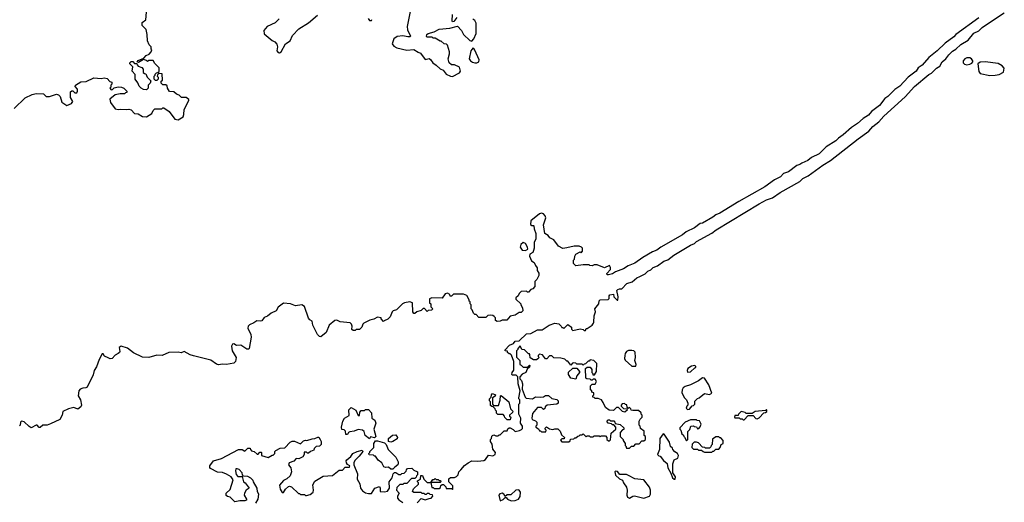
# Model space of a CAD drawing. Extents: x 1861455 to 2058065, y 200073 to 437907.
# Tile 324 of 574: x 1971941 to 1981665, y 312044 to 316812. Entities that reach past the tile are written whole.
import ezdxf

# ---------------------------------------------------------------- set-up
doc = ezdxf.new("R2010")
doc.units = 0

msp = doc.modelspace()

# ---------------------------------------------------------------- linework, layer by layer
at = {"layer": '0CON05XD'}
for points in [[(1981415, 316830.5), (1981185.6, 316665), (1981165, 316642.1), (1981080.8, 316579.2), (1981002.9, 316505), (1980919.7, 316440.3), (1980855, 316361.9), (1980814.2, 316335), (1980795.7, 316305), (1980716.2, 316245), (1980632.5, 316155), (1980585, 316122), (1980515, 316052.5), (1980483.8, 316035), (1980432, 315965), (1980355, 315903.8), (1980325, 315868), (1980272.4, 315837.6), (1980213.8, 315785), (1980155, 315748), (1980075, 315674), (1980027.6, 315642.4), (1980000, 315615), (1979904.4, 315555.6), (1979835, 315485.8), (1979760.7, 315449.3), (1979725, 315422.5), (1979665, 315396), (1979645, 315380), (1979615, 315370), (1979535, 315309.2), (1979485, 315294.2), (1979455, 315260.6), (1979395, 315228.6), (1979299.9, 315160.1), (1979043.6, 315016.4), (1978855, 314901.1), (1978815, 314884.4), (1978788.1, 314861.9), (1978683.3, 314803.3), (1978662.6, 314797.4), (1978605.3, 314754.7), (1978523.8, 314716.2), (1978487.5, 314685), (1978273.8, 314565), (1978232, 314535), (1978191.7, 314518.3), (1978095, 314462.5), (1978015, 314407.5), (1977950.3, 314379.7), (1977905, 314350), (1977825, 314322.5), (1977795, 314300), (1977755, 314290), (1977741.7, 314291.7), (1977740, 314305), (1977777, 314343), (1977777.5, 314365), (1977765, 314382.5), (1977715, 314360), (1977645, 314390), (1977615, 314390), (1977595, 314380), (1977573, 314383), (1977565, 314390), (1977505, 314390), (1977435, 314380), (1977410, 314405), (1977410, 314435), (1977420, 314445), (1977423, 314477), (1977432.5, 314495), (1977475, 314520), (1977485, 314510), (1977500, 314525), (1977500, 314555), (1977490, 314565), (1977466.1, 314576.1), (1977415.9, 314575.9), (1977345, 314556.7), (1977305, 314552.5), (1977262.5, 314575), (1977215, 314636.7), (1977177, 314657), (1977159.3, 314679.3), (1977128.3, 314698.3), (1977113.8, 314785), (1977135.7, 314855), (1977130, 314875), (1977115, 314894.2), (1977095, 314900.5), (1977075, 314895.5), (1976990, 314825), (1976985, 314790), (1976998.3, 314778.3), (1977015, 314780), (1977020, 314775), (1977022.5, 314745), (1977039.3, 314699.3), (1977040, 314675), (1977037, 314643), (1977022.5, 314615), (1977022.5, 314555), (1977017, 314533), (1977008.3, 314511.7), (1976980, 314495), (1976977.5, 314475), (1976995, 314430), (1977023, 314413), (1977033.9, 314383.9), (1977051.7, 314361.7), (1977052.5, 314335), (1977067, 314307), (1977067.5, 314285), (1977050, 314245), (1977030, 314225), (1977030, 314175), (1977008.3, 314151.7), (1976990, 314145), (1976965, 314120), (1976955, 314120), (1976945, 314130), (1976895, 314126.7), (1976875, 314106.7), (1976864.5, 314085.5), (1976840, 314065), (1976841.2, 314051.2), (1976890, 314005), (1976890, 313995), (1976907.5, 313965), (1976910, 313935), (1976895, 313920), (1976875, 313920), (1976835, 313892.5), (1976785, 313882.5), (1976752.5, 313845), (1976705, 313842.5), (1976685, 313832.5), (1976655, 313830), (1976641.7, 313841.7), (1976640, 313865), (1976628.3, 313878.3), (1976615, 313890), (1976595, 313892.5), (1976565, 313890), (1976545, 313870), (1976475, 313870), (1976448.3, 313898.3), (1976435, 313900), (1976421.7, 313911.7), (1976410, 313945), (1976400, 313955), (1976400, 313995), (1976390, 314005), (1976390, 314025), (1976381.7, 314031.7), (1976380, 314045), (1976356.4, 314086.4), (1976325, 314100), (1976225, 314100), (1976210, 314085), (1976205, 314080), (1976191.7, 314081.7), (1976188.3, 314098.3), (1976165, 314110), (1976142.5, 314105), (1976115, 314060), (1976010, 314065), (1975990, 314055), (1975990, 314015), (1976000, 314005), (1976000, 313975), (1976020, 313955), (1976008.3, 313941.7), (1975975, 313940), (1975965, 313930), (1975938.3, 313958.3), (1975925, 313960), (1975905, 313940), (1975863, 313927), (1975845, 313910), (1975835, 313910), (1975822.5, 313925), (1975820, 314015), (1975795, 314023.8), (1975741.2, 314015), (1975722.9, 314005), (1975663, 313947), (1975630, 313935), (1975620, 313925), (1975600, 313875), (1975577, 313853), (1975541.7, 313838.3), (1975535, 313830), (1975510, 313855), (1975510, 313865), (1975475, 313872.5), (1975438, 313852), (1975397.5, 313845), (1975340, 313815), (1975330, 313805), (1975320, 313775), (1975298.3, 313751.7), (1975265, 313750), (1975255, 313740), (1975235, 313740), (1975221.7, 313751.7), (1975223.8, 313785), (1975217.5, 313805), (1975205, 313818.2), (1975105, 313826.9), (1975072.3, 313842.3), (1975055, 313841.5), (1974999.1, 313795), (1974967.6, 313722.4), (1974915, 313678.6), (1974900.7, 313680.7), (1974881.4, 313701.4), (1974835.5, 313795.5), (1974828.1, 313835), (1974805, 313847.5), (1974793.4, 313863.4), (1974755, 313977.5), (1974727.5, 313995), (1974665, 313984.5), (1974615, 314004), (1974545, 314012.5), (1974495, 313971.2), (1974473.3, 313935), (1974425, 313913.3), (1974388.6, 313881.4), (1974355, 313868.6), (1974332.1, 313837.9), (1974315, 313832.5), (1974284, 313836), (1974255, 313815.6), (1974211.2, 313798.8), (1974198.8, 313785), (1974194, 313765), (1974223, 313703), (1974228, 313675), (1974208.8, 313565), (1974202, 313558), (1974185, 313557.5), (1974125.8, 313595.8), (1974083.6, 313593.6), (1974055, 313610.5), (1974041.9, 313605), (1974032.7, 313585), (1974040.9, 313540.9), (1974078.8, 313475), (1974073.3, 313435), (1974055, 313417.5), (1973985, 313406), (1973945, 313410), (1973905, 313403.3), (1973885, 313408.8), (1973827.3, 313447.3), (1973658, 313492), (1973625, 313502), (1973565, 313533.3), (1973535, 313520), (1973505, 313528.8), (1973415, 313522.5), (1973346.8, 313493.2), (1973295, 313498), (1973215, 313474.2), (1973155, 313477.5), (1973065, 313520), (1973005, 313566.2), (1972945, 313586.2), (1972924, 313575), (1972930, 313535), (1972925.5, 313524.5), (1972915, 313512.9), (1972885, 313499.2), (1972854.4, 313465.6), (1972835, 313462.9), (1972815, 313470), (1972779.4, 313489.4), (1972765, 313510), (1972755, 313510), (1972725, 313453.3), (1972698.5, 313381.5), (1972676.5, 313345), (1972665.4, 313304.6), (1972607.3, 313182.7), (1972595, 313173.8), (1972565, 313172), (1972538.8, 313161.2), (1972526, 313145), (1972517.5, 313095), (1972543.1, 313055), (1972550.5, 313005), (1972545, 312988), (1972515, 312964.2), (1972475, 312979.7), (1972422.9, 312967.1), (1972367.3, 312942.7), (1972361.8, 312905), (1972336.9, 312863.1), (1972245, 312818.5), (1972213.2, 312806.8), (1972168.8, 312805), (1972145, 312782.2), (1972135, 312782.5), (1972115, 312804.6), (1972105, 312805.4), (1972055, 312780), (1972033.2, 312793.2), (1971985, 312840), (1971960, 312845), (1971948.1, 312835), (1971945.6, 312805), (1971939.3, 312800.7)], [(1973280, 316275), (1973291.7, 316288.3), (1973305, 316290), (1973318.3, 316301.7), (1973320, 316335), (1973275, 316380), (1973258.3, 316408.3), (1973215, 316410), (1973205, 316400), (1973195, 316410), (1973165, 316420), (1973115, 316390), (1973100, 316395), (1973111.7, 316408.3), (1973168.3, 316431.7), (1973191.7, 316458.3), (1973218.3, 316471.7), (1973240, 316495), (1973247.5, 316515), (1973240, 316525), (1973240, 316545), (1973220, 316565), (1973203, 316603), (1973200, 316665), (1973190, 316715), (1973150, 316755), (1973150, 316785), (1973188.3, 316811.7), (1973193, 316887)], [(1974505, 316820), (1974465, 316782.5), (1974383.6, 316746.4), (1974352.5, 316705), (1974355, 316673.3), (1974435, 316606.2), (1974462.3, 316592.3), (1974480.5, 316570.5), (1974486.2, 316545), (1974480, 316505), (1974495, 316486.7), (1974506.1, 316483.9), (1974525, 316493.3), (1974567, 316573), (1974613.3, 316605), (1974633.8, 316656.2), (1974698.3, 316721.7), (1974795, 316782), (1974882.6, 316857.4)], [(1975382.9, 316822.9), (1975395, 316804.2), (1975415, 316803.3), (1975420, 316815)], [(1975796.1, 316893.9), (1975766.4, 316746.4), (1975771.2, 316711.2), (1975801.7, 316648.3), (1975795, 316642.5), (1975775, 316642.5), (1975725, 316652.5), (1975670, 316645), (1975637, 316623), (1975620, 316575), (1975635, 316550), (1975665, 316534.2), (1975765, 316510.8), (1975835, 316517.5), (1975877, 316493), (1975900, 316480), (1975945, 316419.2), (1975985, 316427.5), (1975999.3, 316419.3), (1976020, 316385), (1976055, 316364), (1976095, 316326.7), (1976123, 316313), (1976152.5, 316275), (1976195, 316254), (1976215, 316252), (1976284.2, 316285.8), (1976296, 316305), (1976283.3, 316343.3), (1976235, 316367.5), (1976205, 316367.5), (1976182.5, 316385), (1976172.5, 316425), (1976186.4, 316473.6), (1976186.7, 316495), (1976165, 316560), (1976155, 316570), (1976133, 316573), (1976105, 316600), (1976095, 316600), (1976045, 316630), (1976025, 316630), (1976015, 316640), (1975965, 316640), (1975960, 316645), (1975962.5, 316665), (1975975, 316676.2), (1976035, 316693.8), (1976085, 316717.1), (1976190.7, 316729.3), (1976265, 316746.7), (1976304.1, 316704.1), (1976325, 316666.7), (1976387.7, 316607.7), (1976405, 316600), (1976425, 316623.8), (1976448.1, 316675), (1976448.8, 316778.8), (1976435.9, 316805.9), (1976416, 316816)], [(1976257.7, 316832.3), (1976227.5, 316795), (1976215, 316790), (1976210.7, 316800.7), (1976214.1, 316864.1)], [(1978818.8, 314735), (1979245, 314993.1), (1979315, 315033.3), (1979376.4, 315053.6), (1979450, 315105), (1979645, 315212.9), (1979675, 315241.9), (1979729.6, 315270.4), (1979871.4, 315375), (1979948.5, 315421.5), (1980222.5, 315635), (1980327.5, 315712.5), (1980365, 315755.6), (1980426.8, 315803.2), (1980475, 315858.1), (1980685, 316049.2), (1980778.9, 316151.1), (1980919.4, 316270.6), (1980947.3, 316282.7), (1980995, 316334), (1981027, 316353), (1981051.2, 316395), (1981086.2, 316425), (1981116.2, 316465), (1981155, 316502), (1981185, 316520), (1981235, 316568), (1981309.1, 316610.9), (1981365, 316678.8), (1981415, 316702), (1981445, 316733.8), (1981538.3, 316798.3), (1981665, 316881.2)], [(1976455, 316384.4), (1976476.2, 316395), (1976479.2, 316415), (1976435, 316512.5), (1976425, 316527.5), (1976415, 316530), (1976397.5, 316505), (1976380, 316425), (1976393.3, 316405), (1976413.6, 316393.6), (1976435, 316384.4), (1976455, 316384.4)], [(1981295, 316367.5), (1981325, 316372.5), (1981345, 316382.5), (1981353.3, 316395), (1981353.3, 316405), (1981340, 316425), (1981325.6, 316435.6), (1981295, 316434), (1981276.7, 316425), (1981260, 316405), (1981257.5, 316385), (1981273, 316373), (1981295, 316367.5)], [(1973195, 316120), (1973163, 316123), (1973140, 316135), (1973120, 316155), (1973108.8, 316188.8), (1973082.5, 316225), (1973081.7, 316271.7), (1973052.5, 316305), (1973060, 316345), (1973030, 316375), (1973030, 316385), (1973041.7, 316398.3), (1973058.3, 316398.3), (1973075, 316380), (1973098.3, 316378.3), (1973100, 316365), (1973111.7, 316351.7), (1973148.3, 316338.3), (1973160, 316325), (1973161.7, 316291.7), (1973175, 316280), (1973188.3, 316278.3), (1973200, 316245), (1973237, 316207), (1973230, 316185), (1973210, 316165), (1973210, 316135), (1973195, 316120)], [(1981522.3, 316262.3), (1981575, 316264), (1981615, 316272), (1981656.7, 316295), (1981663, 316333), (1981645, 316357.5), (1981605, 316378.8), (1981475, 316397.5), (1981427.7, 316392.3), (1981403.9, 316376.1), (1981415, 316300), (1981425, 316280), (1981522.3, 316262.3)], [(1971887.5, 315935), (1971995, 316038.8), (1972065, 316073.8), (1972105, 316084), (1972175, 316080), (1972203.9, 316053.9), (1972215, 316052.5), (1972235, 316052.5), (1972305, 316077.5), (1972325, 316070), (1972340, 316055), (1972357, 315997), (1972406.4, 315963.6), (1972452.5, 315985), (1972466.7, 316005), (1972442.5, 316045), (1972441.7, 316098.3), (1972455, 316110), (1972465, 316110), (1972485, 316090), (1972505, 316090), (1972512.5, 316105), (1972512.5, 316125), (1972488.3, 316151.7), (1972493.6, 316166.4), (1972545, 316197.5), (1972597, 316203), (1972673.6, 316236.4), (1972745, 316232.5), (1972775, 316237.5), (1972805, 316230), (1972831.7, 316201.7), (1972850, 316195), (1972850, 316175), (1972840, 316165), (1972840, 316145), (1972832.5, 316135), (1972845, 316120), (1972858.3, 316121.7), (1972875, 316140), (1972915, 316150), (1972946.4, 316146.4), (1972970, 316135), (1973000, 316105), (1972998.3, 316091.7), (1972985, 316090), (1972975, 316080), (1972935, 316080), (1972885, 316070), (1972831.7, 316028.3), (1972837.5, 315995), (1972885, 315932.5), (1972915, 315923.3), (1972935, 315927.5), (1972995, 315923.3), (1973019.3, 315929.3), (1973040.5, 315920.5), (1973075, 315886.2), (1973111.7, 315881.7), (1973155, 315854.3), (1973195, 315853.8), (1973247.5, 315885), (1973260, 315915), (1973275, 315930), (1973345, 315930), (1973355, 315940), (1973365, 315940), (1973415.9, 315905.9), (1973475, 315828.8), (1973505, 315821.2), (1973556.1, 315853.9), (1973563.3, 315875), (1973564.2, 315925.8), (1973612.5, 316015), (1973612.5, 316025), (1973585, 316042.5), (1973540, 316045), (1973515, 316067.5), (1973490, 316075), (1973465, 316100), (1973421.7, 316101.7), (1973400, 316135), (1973398.3, 316158.3), (1973385, 316170), (1973355, 316170), (1973340, 316185), (1973340, 316205), (1973350, 316215), (1973348.3, 316278.3), (1973315, 316280), (1973301.7, 316268.3), (1973300, 316255), (1973310, 316245), (1973310, 316225), (1973295, 316210), (1973281.7, 316211.7), (1973270, 316225), (1973270, 316255), (1973280, 316265), (1973280, 316275)], [(1975865, 312040), (1975905, 312080), (1975945, 312067.5), (1975985, 312082.5), (1976005, 312083.3), (1976020, 312105), (1976018.3, 312118.3), (1975995, 312120), (1975985, 312130), (1975965, 312130), (1975955, 312120), (1975945, 312120), (1975935, 312130), (1975915, 312130), (1975905, 312140), (1975835, 312140), (1975821.7, 312151.7), (1975831.7, 312178.3), (1975878.3, 312221.7), (1975880, 312235), (1975870, 312245), (1975870, 312255), (1975898.3, 312271.7), (1975901.7, 312308.3), (1975918.3, 312308.3), (1975931.7, 312271.7), (1975965, 312240), (1976000, 312240), (1976021.7, 312268.3), (1976035, 312270), (1976045, 312280), (1976055, 312270), (1976075, 312270), (1976085, 312260), (1976098.3, 312258.3), (1976100, 312245), (1976095, 312240), (1976000, 312240), (1976011.7, 312191.7), (1976025, 312190), (1976035, 312180), (1976085, 312180), (1976098.3, 312191.7), (1976101.7, 312208.3), (1976115, 312220), (1976125, 312220), (1976148.3, 312198.3), (1976151.7, 312181.7), (1976205, 312180), (1976215, 312170), (1976220, 312175), (1976220, 312205), (1976180, 312245), (1976180, 312275), (1976195, 312290), (1976235, 312287.5), (1976255, 312297.5), (1976270, 312315), (1976277.5, 312345), (1976297.5, 312365), (1976333.6, 312406.4), (1976370, 312435), (1976405, 312452.5), (1976465, 312450), (1976525, 312457.5), (1976543, 312467), (1976571.7, 312508.3), (1976615, 312503.3), (1976636.7, 312515), (1976640, 312535), (1976615, 312570), (1976607, 312617), (1976590, 312645), (1976590, 312665), (1976600, 312675), (1976603, 312697), (1976610, 312705), (1976625, 312710), (1976645, 312700), (1976665, 312700), (1976675, 312710), (1976685, 312710), (1976725, 312750), (1976755, 312750), (1976761.7, 312768.3), (1976775, 312780), (1976785, 312780), (1976815, 312762.5), (1976835, 312743.3), (1976877.7, 312752.3), (1976898.3, 312761.7), (1976907, 312773), (1976906.7, 312795), (1976887.5, 312825), (1976890, 312875), (1976870, 312915), (1976870, 313015), (1976880, 313025), (1976880, 313055), (1976870, 313065), (1976870, 313075), (1976882.5, 313145), (1976863.3, 313215), (1976860, 313285), (1976845, 313300), (1976805, 313300), (1976800, 313305), (1976803.3, 313326.7), (1976821.7, 313348.3), (1976822.5, 313435), (1976798.3, 313498.3), (1976785, 313510), (1976775, 313510), (1976760, 313525), (1976758.3, 313538.3), (1976735, 313540), (1976731.7, 313548.3), (1976780, 313595), (1976816.4, 313613.6), (1976833, 313637), (1976875, 313640), (1976945, 313710), (1976989.3, 313710.7), (1977053.6, 313746.4), (1977101.7, 313748.3), (1977170, 313795), (1977225, 313812.5), (1977267, 313807), (1977290, 313785), (1977295, 313770), (1977305, 313770), (1977315, 313760), (1977355, 313800), (1977390, 313775), (1977390, 313755), (1977405, 313740), (1977475, 313757.5), (1977505, 313750), (1977515, 313740), (1977528.3, 313741.7), (1977535, 313760), (1977545, 313760), (1977595, 313792.5), (1977607, 313813), (1977612.5, 313825), (1977613.6, 313886.4), (1977627.5, 313925), (1977620, 313955), (1977660, 314005), (1977662.5, 314035), (1977672.5, 314045), (1977751.7, 314048.3), (1977761.7, 314058.3), (1977762.5, 314085), (1977770, 314095), (1977805, 314100), (1977810, 314075), (1977841.7, 314041.7), (1977848.3, 314041.7), (1977850, 314075), (1977837.5, 314135), (1977847.5, 314145), (1977865, 314152.5), (1977888.3, 314151.7), (1977937.5, 314205), (1977988.3, 314221.7), (1978035, 314263.3), (1978066.1, 314273.9), (1978117.5, 314302.5), (1978145, 314328.8), (1978175, 314340), (1978196.7, 314365), (1978239.5, 314380.5), (1978303.3, 314425), (1978341.2, 314438.8), (1978400, 314485), (1978566.7, 314585), (1978605, 314602), (1978625, 314620), (1978775.5, 314704.5), (1978818.8, 314735)], [(1976935, 314532.5), (1976960, 314545), (1976957.5, 314565), (1976935, 314602.5), (1976915, 314610), (1976889.2, 314590.8), (1976884.2, 314565), (1976905, 314534), (1976935, 314532.5)], [(1977965, 312580), (1977981.7, 312598.3), (1978005, 312600), (1978025, 312620), (1978058.3, 312621.7), (1978085, 312650), (1978105, 312650), (1978120, 312665), (1978120, 312695), (1978110, 312705), (1978107, 312747), (1978071.7, 312771.7), (1978070, 312795), (1978060, 312805), (1978060, 312845), (1978070, 312865), (1978090, 312885), (1978090, 312905), (1978080, 312915), (1978078.3, 312928.3), (1978051.7, 312951.7), (1977995, 312950), (1977980, 312955), (1977978.3, 312968.3), (1977965, 312980), (1977951.7, 312971.7), (1977940, 312985), (1977938.3, 313008.3), (1977925, 313010), (1977915, 313020), (1977891.7, 313018.3), (1977880, 313005), (1977880, 312995), (1977905, 312970), (1977938.3, 312968.3), (1977940, 312955), (1977917, 312933), (1977895, 312940), (1977855, 312980), (1977835, 312980), (1977805, 312950), (1977763, 312953), (1977725, 312980), (1977705, 313030), (1977686.4, 313056.4), (1977655, 313070), (1977625, 313070), (1977615, 313080), (1977601.7, 313081.7), (1977600, 313095), (1977610, 313105), (1977610, 313125), (1977591.7, 313131.7), (1977590, 313145), (1977580, 313155), (1977580, 313195), (1977595, 313210), (1977625, 313210), (1977637, 313237), (1977625, 313260), (1977605, 313260), (1977595, 313250), (1977585, 313250), (1977575, 313260), (1977542.5, 313262.5), (1977531.7, 313271.7), (1977530, 313365), (1977545, 313380), (1977575, 313380), (1977590, 313355), (1977590, 313325), (1977600, 313315), (1977601.7, 313301.7), (1977618.3, 313301.7), (1977637.5, 313335), (1977640, 313415), (1977610, 313445), (1977575, 313450), (1977565, 313440), (1977555, 313440), (1977528.3, 313411.7), (1977515, 313410), (1977505, 313400), (1977495, 313410), (1977445, 313410), (1977435, 313420), (1977415, 313422.5), (1977401.7, 313418.3), (1977385, 313400), (1977355, 313440), (1977345, 313440), (1977325, 313457.5), (1977285, 313467.5), (1977215, 313470), (1977195, 313490), (1977175, 313490), (1977148.3, 313461.7), (1977135, 313460), (1977105, 313500), (1977075, 313507.5), (1977060, 313495), (1977060, 313485), (1977070, 313475), (1977058.3, 313461.7), (1977045, 313450), (1977015, 313450), (1976981.7, 313471.7), (1976980, 313505), (1976975, 313510), (1976965, 313510), (1976925, 313550), (1976900, 313555), (1976885, 313590), (1976860, 313565), (1976860, 313555), (1976848.3, 313541.7), (1976848.3, 313478.3), (1976880, 313445), (1976880, 313405), (1976895, 313400), (1976915, 313380), (1976955, 313380), (1976975, 313400), (1976980, 313395), (1976975, 313380), (1976951.7, 313358.3), (1976940, 313325), (1976905, 313310), (1976880, 313285), (1976880, 313265), (1976896.1, 313246.1), (1976906.7, 313215), (1976903, 313163), (1976932.5, 313082.5), (1976941.7, 313071.7), (1977005, 313067.5), (1977035, 313086.7), (1977085, 313083.3), (1977115, 313087.5), (1977135, 313097.5), (1977165, 313097.5), (1977195, 313070), (1977245, 313060), (1977260, 313045), (1977260, 313025), (1977247, 313013), (1977150, 313005), (1977131.7, 312988.3), (1977128.3, 312971.7), (1977115, 312960), (1977095, 312980), (1977055, 312980), (1977005, 312920), (1976997.5, 312875), (1977003.6, 312863.6), (1977035, 312850), (1977050, 312835), (1977050, 312805), (1977040, 312795), (1977040, 312785), (1977065, 312770), (1977075, 312750), (1977085, 312750), (1977095, 312740), (1977138.3, 312741.7), (1977140, 312755), (1977130, 312765), (1977130, 312775), (1977145, 312790), (1977175, 312770), (1977205, 312762.5), (1977225, 312770), (1977255, 312770), (1977278.3, 312748.3), (1977291.7, 312711.7), (1977320, 312685), (1977318.3, 312671.7), (1977295, 312670), (1977283, 312657), (1977295, 312640), (1977365, 312640), (1977378.3, 312651.7), (1977381.7, 312668.3), (1977415, 312670), (1977425, 312680), (1977435, 312680), (1977451.7, 312698.3), (1977465, 312700), (1977475, 312710), (1977495, 312710), (1977505, 312720), (1977535, 312690), (1977545, 312700), (1977565, 312700), (1977575, 312690), (1977605, 312690), (1977615, 312700), (1977665, 312700), (1977675, 312690), (1977685, 312700), (1977725, 312700), (1977740, 312685), (1977740, 312665), (1977755, 312650), (1977765, 312650), (1977777.5, 312662.5), (1977781.7, 312728.3), (1977830, 312765), (1977830, 312785), (1977808.3, 312808.3), (1977795, 312810), (1977785, 312820), (1977752.5, 312825), (1977740, 312845), (1977751.7, 312858.3), (1977765, 312860), (1977775, 312850), (1977808.3, 312848.3), (1977820, 312835), (1977821.7, 312821.7), (1977871.7, 312811.7), (1977908.3, 312778.3), (1977908.3, 312761.7), (1977895, 312760), (1977870, 312735), (1977870, 312695), (1977900, 312665), (1977900, 312655), (1977920, 312625), (1977920, 312605), (1977930, 312595), (1977930, 312585), (1977935, 312580), (1977965, 312580)], [(1978025, 313390), (1978030, 313405), (1978017.5, 313445), (1978022.5, 313475), (1978018.3, 313528.3), (1978005, 313540), (1977985, 313542.5), (1977955, 313542.5), (1977935, 313533.3), (1977920, 313515), (1977916, 313495), (1977913.3, 313465), (1977919.3, 313449.3), (1977985, 313390), (1978025, 313390)], [(1977435, 313260), (1977385, 313270), (1977362.5, 313305), (1977361.7, 313328.3), (1977405, 313370), (1977445, 313370), (1977470, 313335), (1977470, 313325), (1977442.5, 313295), (1977435, 313260)], [(1978535, 313330), (1978565, 313333.3), (1978607.5, 313372.5), (1978617.5, 313375), (1978620, 313385), (1978610, 313395), (1978575, 313390), (1978540, 313365), (1978532.5, 313345), (1978535, 313330)], [(1978535, 312960), (1978555, 312963.3), (1978581.7, 312998.3), (1978595, 313000), (1978610, 313015), (1978608.3, 313041.7), (1978635, 313070), (1978650, 313075), (1978705, 313117.5), (1978755, 313107.5), (1978777, 313123), (1978746.7, 313205), (1978705, 313270), (1978685, 313273.3), (1978645.7, 313244.3), (1978565.9, 313204.1), (1978512.3, 313187.7), (1978492.5, 313175), (1978482.5, 313155), (1978480, 313125), (1978507.5, 313075), (1978527.5, 313055), (1978540, 313025), (1978540, 313005), (1978530, 312995), (1978523, 312973), (1978535, 312960)], [(1976785, 312860), (1976755, 312860), (1976731.7, 312881.7), (1976730, 312895), (1976715, 312910), (1976661.7, 312911.7), (1976650, 312925), (1976650, 312945), (1976640, 312955), (1976638.3, 312968.3), (1976618.3, 312988.3), (1976605, 312990), (1976591.7, 313001.7), (1976590, 313035), (1976580, 313045), (1976580, 313065), (1976598.3, 313081.7), (1976600, 313105), (1976611.7, 313118.3), (1976640, 313105), (1976638.3, 313091.7), (1976610, 313075), (1976610, 313015), (1976621.7, 313001.7), (1976668.3, 313001.7), (1976687, 313053), (1976690, 313095), (1976695, 313100), (1976772.5, 313035), (1976788.3, 312968.3), (1976810, 312945), (1976808.3, 312931.7), (1976780, 312905), (1976780, 312895), (1976790, 312885), (1976785, 312860)], [(1975395, 312670), (1975353.6, 312703.6), (1975342.5, 312745), (1975327, 312757), (1975285, 312764), (1975245, 312747.1), (1975200, 312740), (1975187.5, 312732.5), (1975180, 312715), (1975162.5, 312712.5), (1975158.3, 312748.3), (1975145, 312760), (1975121.7, 312761.7), (1975120, 312785), (1975133, 312847), (1975150, 312875), (1975195, 312900), (1975193, 312957), (1975215, 312980), (1975260, 312955), (1975285, 312900), (1975298.3, 312901.7), (1975300, 312935), (1975315, 312950), (1975345, 312950), (1975355, 312960), (1975385, 312960), (1975417, 312927), (1975420, 312875), (1975447.5, 312855), (1975457.5, 312825), (1975437.5, 312765), (1975460, 312695), (1975445, 312680), (1975405, 312690), (1975395, 312670)], [(1979095, 312860), (1979135, 312900), (1979185, 312900), (1979211.7, 312871.7), (1979225, 312870), (1979245, 312880), (1979291.7, 312928.3), (1979305, 312930), (1979318.3, 312941.7), (1979320, 312955), (1979315, 312960), (1979305, 312950), (1979205, 312940), (1979175, 312920), (1979115, 312920), (1979105, 312930), (1979065, 312940), (1979040, 312915), (1979038.3, 312901.7), (1979005, 312900), (1979000, 312885), (1979005, 312880), (1979045, 312880), (1979055, 312870), (1979075, 312870), (1979085, 312860), (1979095, 312860)], [(1978525, 312650), (1978540, 312665), (1978540, 312745), (1978558.3, 312761.7), (1978570, 312795), (1978595, 312800), (1978603, 312793), (1978625, 312790), (1978635, 312770), (1978648.3, 312771.7), (1978661.7, 312788.3), (1978670, 312815), (1978655, 312850), (1978633, 312853), (1978625, 312860), (1978565, 312857.5), (1978512.5, 312835), (1978461.7, 312778.3), (1978460, 312765), (1978470, 312755), (1978481.7, 312721.7), (1978498.3, 312708.3), (1978500, 312695), (1978508.3, 312688.3), (1978525, 312650)], [(1978403, 312273), (1978415, 312273.3), (1978417.5, 312295), (1978392.5, 312335), (1978390, 312425), (1978405, 312462.5), (1978440.6, 312479.4), (1978447.5, 312507.5), (1978436.4, 312526.4), (1978411.7, 312541.7), (1978390, 312565), (1978388.3, 312578.3), (1978370, 312595), (1978357, 312637), (1978327, 312687), (1978306.4, 312716.4), (1978295, 312720), (1978263.3, 312675), (1978260, 312565), (1978240, 312515), (1978251.7, 312501.7), (1978265, 312500), (1978298.3, 312458.3), (1978335, 312427.5), (1978342.5, 312385), (1978371.7, 312331.7), (1978387.5, 312285), (1978403, 312273)], [(1974274, 312036), (1974296.2, 312075), (1974303, 312123), (1974288.3, 312148.3), (1974286.7, 312185), (1974250, 312245), (1974248.3, 312258.3), (1974223, 312283), (1974195, 312298.8), (1974152.5, 312302.5), (1974140, 312315), (1974137.5, 312335), (1974107.3, 312367.3), (1974090, 312375), (1974077, 312373), (1974073.3, 312355), (1974078.3, 312318.3), (1974095, 312300), (1974138.3, 312298.3), (1974150, 312245), (1974166.4, 312236.4), (1974207.5, 312185), (1974177.8, 312162.2), (1974160, 312135), (1974158, 312115), (1974182.5, 312075), (1974180, 312065), (1974165, 312058.8), (1974115, 312057.5), (1974067.5, 312047.5), (1974020, 312095), (1973995, 312100), (1973981.7, 312111.7), (1973980, 312135), (1974018.3, 312171.7), (1974050, 312265), (1974030, 312295), (1973985, 312322.5), (1973945, 312337.5), (1973895, 312342.5), (1973827, 312377), (1973818.3, 312388.3), (1973817.5, 312405), (1973855, 312452.5), (1973933.6, 312476.4), (1974103.6, 312566.4), (1974137, 312567), (1974165, 312550), (1974195, 312580), (1974218.3, 312578.3), (1974220, 312565), (1974231.7, 312551.7), (1974257, 312547), (1974285, 312520), (1974295, 312520), (1974311.7, 312538.3), (1974325, 312540), (1974330, 312535), (1974330, 312505), (1974395, 312487.5), (1974435, 312510), (1974445, 312510), (1974460, 312525), (1974460, 312545), (1974470, 312555), (1974515, 312580), (1974558.3, 312581.7), (1974611.7, 312638.3), (1974632.5, 312647.5), (1974655, 312646.7), (1974715, 312620), (1974745, 312650), (1974765, 312657.5), (1974777, 312653), (1974828.3, 312671.7), (1974857, 312673), (1974885, 312687.5), (1974896.2, 312686.2), (1974910, 312665), (1974917.5, 312645), (1974917.5, 312615), (1974901.7, 312598.3), (1974870, 312595), (1974850, 312575), (1974845, 312560), (1974813, 312547), (1974795, 312530), (1974785, 312530), (1974775, 312540), (1974751.7, 312538.3), (1974750, 312515), (1974737, 312493), (1974697, 312473), (1974673, 312477), (1974648.3, 312451.7), (1974602.5, 312435), (1974597.5, 312415), (1974617.5, 312385), (1974626.4, 312343.6), (1974613, 312307), (1974580, 312275), (1974545, 312260), (1974508.3, 312211.7), (1974512.5, 312175), (1974535, 312140), (1974545, 312140), (1974567, 312173), (1974595, 312200), (1974605, 312202.5), (1974625, 312197.5), (1974695, 312130), (1974705, 312130), (1974715, 312120), (1974755, 312120), (1974765, 312110), (1974775, 312110), (1974808.3, 312121.7), (1974840, 312145), (1974843.8, 312165), (1974836.2, 312215), (1974855, 312252.5), (1974939.2, 312300.8), (1975030.7, 312309.3), (1975095, 312360), (1975128.3, 312361.7), (1975155, 312390), (1975198.3, 312391.7), (1975200, 312405), (1975177, 312417), (1975167.5, 312435), (1975166.7, 312455), (1975173.3, 312465), (1975212.5, 312495), (1975230, 312525), (1975273, 312547), (1975325, 312560), (1975330, 312545), (1975295, 312500), (1975251.7, 312458.3), (1975242.5, 312435), (1975242.5, 312415), (1975276.1, 312326.1), (1975273, 312273), (1975300, 312225), (1975307.5, 312185), (1975327, 312157), (1975356.7, 312136.7), (1975385, 312130), (1975415, 312132.5), (1975447.5, 312185), (1975495, 312200), (1975502.5, 312185), (1975500, 312150), (1975545, 312146.7), (1975572.5, 312155), (1975593.3, 312185), (1975590, 312245), (1975620, 312285), (1975630, 312325), (1975641.7, 312338.3), (1975655, 312340), (1975685, 312320), (1975705, 312320), (1975715, 312330), (1975738.3, 312331.7), (1975758.3, 312351.7), (1975760, 312365), (1975771.7, 312378.3), (1975815, 312380), (1975835, 312360), (1975870, 312345), (1975870, 312315), (1975860, 312305), (1975858.3, 312291.7), (1975845, 312280), (1975811.7, 312278.3), (1975765, 312230), (1975735, 312230), (1975725, 312220), (1975695, 312220), (1975665, 312190), (1975662.5, 312165), (1975690, 312135), (1975673.3, 312105), (1975673.3, 312085), (1975685, 312067.5), (1975725, 312043.3)], [(1975625, 312370), (1975605, 312370), (1975585, 312390), (1975555, 312388.8), (1975537.5, 312395), (1975517.5, 312435), (1975480.5, 312460.5), (1975455, 312500), (1975445, 312500), (1975435, 312510), (1975391.7, 312511.7), (1975390, 312525), (1975400, 312535), (1975400, 312545), (1975440, 312585), (1975440, 312625), (1975455, 312650), (1975475, 312652.5), (1975545, 312630), (1975560, 312615), (1975580, 312565), (1975655, 312490), (1975680, 312445), (1975680, 312425), (1975676.4, 312413.6), (1975645, 312392.5), (1975625, 312370)], [(1975605, 312636.7), (1975583.3, 312643.3), (1975584.1, 312675.9), (1975624.1, 312705.9), (1975655, 312710), (1975671.2, 312685), (1975667.7, 312672.3), (1975625, 312643.3), (1975605, 312636.7)], [(1978775, 312540), (1978785, 312550), (1978795, 312550), (1978815, 312570), (1978845, 312570), (1978860, 312585), (1978870, 312615), (1978890, 312625), (1978890, 312655), (1978865, 312680), (1978855, 312680), (1978845, 312690), (1978815, 312690), (1978781.7, 312668.3), (1978780, 312615), (1978770, 312605), (1978768.3, 312591.7), (1978755, 312580), (1978715, 312580), (1978707, 312587), (1978685, 312590), (1978645, 312630), (1978625, 312637.5), (1978603, 312637), (1978583, 312617), (1978580, 312585), (1978595, 312570), (1978635, 312570), (1978645, 312560), (1978675, 312560), (1978690, 312545), (1978705, 312540), (1978775, 312540)], [(1978105, 312084), (1978162.5, 312105), (1978170, 312125), (1978172.5, 312165), (1978162.5, 312195), (1978105, 312267.5), (1978015, 312274.2), (1977955, 312310), (1977933, 312317), (1977868.3, 312318.3), (1977845, 312347.5), (1977825, 312350), (1977820, 312345), (1977825, 312312.5), (1977864.2, 312274.2), (1977893, 312263), (1977903.3, 312235), (1977933.3, 312195), (1977941.2, 312165), (1977936.2, 312115), (1977942.5, 312095), (1977965, 312086.2), (1977996.1, 312103.9), (1978013.8, 312106.2), (1978105, 312084)], [(1976795, 312057.5), (1976835, 312063.3), (1976867.5, 312075), (1976885, 312100), (1976886.2, 312145), (1976875, 312163.8), (1976865, 312168.1), (1976841.2, 312165), (1976790.7, 312119.3), (1976755, 312117.5), (1976735, 312100), (1976723.3, 312125), (1976705, 312134.2), (1976681.9, 312128.1), (1976673.3, 312115), (1976685, 312060), (1976715, 312070), (1976735, 312090), (1976745, 312090), (1976760, 312075), (1976795, 312057.5)]]:
    msp.add_lwpolyline(points, dxfattribs=at)

doc.saveas('drawing.dxf')
